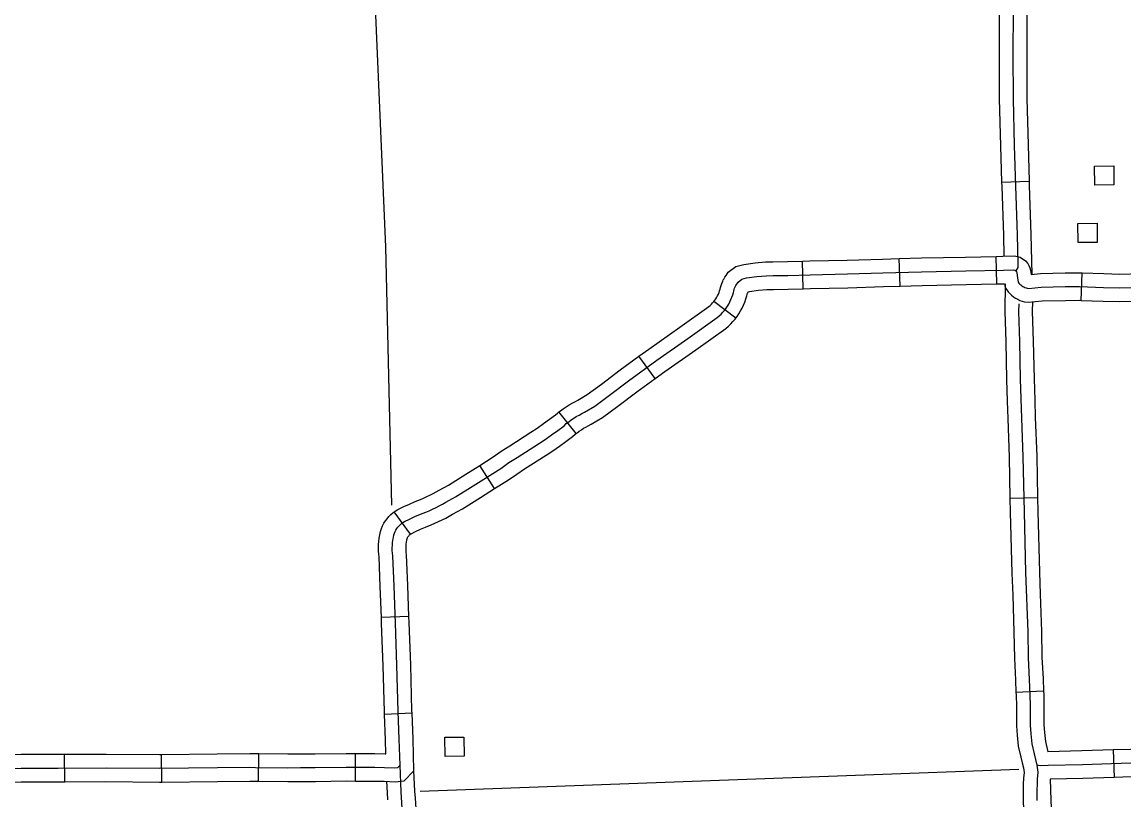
# Model space of a CAD drawing. Extents: x -19 to 366, y -4 to 359.
# Drawn here: x 162.694 to 163.83, y 181.04 to 181.843 of the extents above; entities that cross this region are included whole.
import ezdxf

# ---------------------------------------------------------------- set-up
doc = ezdxf.new("R2010")
doc.units = 0
for name, color, linetype in [('21', 7, 'Continuous'), ('R_Axis', 7, 'Continuous'), ('R_Axis Annot', 7, 'Continuous'), ('R_ROW Annot', 7, 'Continuous'), ('Sheet Fence', 7, 'Continuous'), ('T_Indications', 7, 'Continuous')]:
    doc.layers.add(name, color=color, linetype=linetype)

msp = doc.modelspace()

# ---------------------------------------------------------------- linework, layer by layer
at = {"layer": '21'}
for points in [[(163.8001, 181.6745), (163.7999, 181.6942), (163.8197, 181.6944), (163.8199, 181.6747)], [(163.7829, 181.6153), (163.7827, 181.6351), (163.8024, 181.6352), (163.8026, 181.6155)], [(163.1299, 181.0853), (163.1297, 181.105), (163.1494, 181.1052), (163.1496, 181.0855)]]:
    msp.add_lwpolyline(points, close=True, dxfattribs=at)
at = {"layer": 'R_Axis'}
msp.add_lwpolyline([(163.0407, 182.3155), (163.0408, 182.2733), (163.0478, 182.0878), (163.0491, 182.0571), (163.0684, 181.611), (163.0747, 181.3443)], dxfattribs=at)
at = {"layer": 'R_Axis Annot'}
msp.add_lwpolyline([(163.1042, 181.0494), (163.7218, 181.0719)], dxfattribs=at)
at = {"layer": 'R_ROW Annot'}
for p, q in [((163.6991, 181.5727), (163.6984, 181.6011)), ((163.4992, 181.5677), (163.4985, 181.5961)), ((163.5992, 181.5704), (163.5984, 181.5988)), ((163.7861, 181.5557), (163.7871, 181.5841)), ((163.4297, 181.5372), (163.4072, 181.5545)), ((163.3465, 181.4751), (163.3298, 181.498)), ((163.265, 181.4183), (163.2474, 181.4406)), ((163.181, 181.3615), (163.1658, 181.3855)), ((163.0941, 181.3144), (163.0773, 181.3374)), ((163.0926, 181.2296), (163.0642, 181.2285)), ((163.0959, 181.1297), (163.0675, 181.1286)), ((162.9375, 181.0597), (162.9377, 181.0881)), ((163.0375, 181.0598), (163.0376, 181.0882)), ((162.7376, 181.059), (162.7375, 181.0874)), ((162.8378, 181.0588), (162.8374, 181.0872))]:
    msp.add_line(p, q, dxfattribs=at)
for points in [[(163.5984, 181.5988), (163.6212, 181.5994), (163.6668, 181.6003), (163.6984, 181.6011)], [(163.6984, 181.6011), (163.7054, 181.6012), (163.7173, 181.6015), (163.7232, 181.6003), (163.7287, 181.5965), (163.7309, 181.5937), (163.7322, 181.5915), (163.7331, 181.5892), (163.7338, 181.587), (163.7344, 181.5825), (163.744, 181.5834), (163.7695, 181.5841), (163.7845, 181.5842), (163.7871, 181.5841)], [(163.4072, 181.5545), (163.4082, 181.5558), (163.4092, 181.5573), (163.4102, 181.5589), (163.411, 181.5605), (163.4118, 181.5622), (163.4125, 181.5639), (163.4131, 181.5656), (163.4136, 181.5674), (163.414, 181.5689), (163.4146, 181.571), (163.4153, 181.5732), (163.4163, 181.5755), (163.4169, 181.5767), (163.4173, 181.5775), (163.4184, 181.5795), (163.4197, 181.5815), (163.422, 181.5847), (163.4299, 181.5906), (163.4382, 181.5927), (163.4499, 181.5945), (163.4604, 181.5953), (163.4681, 181.5954), (163.4831, 181.5957), (163.4985, 181.5961)], [(163.4985, 181.5961), (163.5062, 181.5963), (163.5447, 181.5971), (163.5811, 181.5983), (163.5984, 181.5988)], [(163.0835, 181.0761), (163.0827, 181.1029), (163.0816, 181.1317), (163.0803, 181.1793), (163.0787, 181.2227), (163.0773, 181.261), (163.076, 181.2921), (163.0757, 181.2948), (163.0755, 181.2975), (163.0755, 181.3003), (163.0756, 181.303), (163.0758, 181.3057), (163.0761, 181.3084), (163.0766, 181.3111), (163.0771, 181.3137), (163.0777, 181.3154), (163.0784, 181.3171), (163.0792, 181.3187), (163.0802, 181.3202), (163.0812, 181.3216), (163.0824, 181.323), (163.0837, 181.3242), (163.085, 181.3254), (163.0865, 181.3264), (163.088, 181.3274), (163.0934, 181.33), (163.0989, 181.3326), (163.1045, 181.335), (163.1101, 181.3372), (163.1136, 181.3387), (163.1171, 181.3403), (163.1206, 181.342), (163.124, 181.3437), (163.1274, 181.3456), (163.1308, 181.3474), (163.1407, 181.353), (163.1588, 181.3643), (163.1876, 181.3824), (163.1958, 181.3883), (163.2043, 181.3937), (163.2263, 181.4078), (163.233, 181.4123), (163.2396, 181.4169), (163.2461, 181.4216), (163.2526, 181.4264), (163.255, 181.4285), (163.2575, 181.4304), (163.26, 181.4323), (163.2627, 181.4341), (163.2653, 181.4358), (163.2681, 181.4374), (163.2709, 181.4389), (163.2737, 181.4403), (163.2844, 181.4467), (163.2996, 181.458), (163.3191, 181.4726), (163.3483, 181.494), (163.3803, 181.5163), (163.4107, 181.538), (163.4127, 181.5397), (163.4146, 181.5415), (163.4164, 181.5434), (163.4181, 181.5454), (163.4197, 181.5475), (163.4211, 181.5496), (163.4225, 181.5518), (163.4237, 181.5541), (163.4248, 181.5565), (163.4258, 181.5589), (163.4267, 181.5614), (163.4274, 181.5639), (163.4277, 181.5653), (163.4281, 181.5668), (163.4286, 181.5682), (163.4292, 181.5695), (163.4296, 181.5703), (163.4299, 181.5709), (163.4306, 181.5722), (163.4314, 181.5734), (163.4323, 181.5746), (163.4362, 181.5776), (163.441, 181.5788), (163.4515, 181.5804), (163.4611, 181.5811), (163.4684, 181.5812), (163.4834, 181.5815), (163.5066, 181.5821), (163.5451, 181.5829), (163.5815, 181.5841), (163.6215, 181.5852), (163.6672, 181.5861), (163.7058, 181.587), (163.716, 181.5873), (163.7175, 181.587), (163.7188, 181.586)], [(163.7188, 181.586), (163.7192, 181.5856), (163.7195, 181.5851), (163.7197, 181.5846), (163.7198, 181.584), (163.7205, 181.5789), (163.7211, 181.5745)], [(163.7318, 181.568), (163.7448, 181.5692), (163.7697, 181.5699), (163.7843, 181.57), (163.8092, 181.5691), (163.8259, 181.5686), (163.8479, 181.5691), (163.8897, 181.5707), (163.9134, 181.5714), (163.9302, 181.572), (163.9586, 181.5728), (163.9808, 181.5733), (163.9903, 181.5736), (163.9979, 181.5737), (164.0045, 181.574), (164.0276, 181.5742), (164.0869, 181.5758), (164.1323, 181.577), (164.1661, 181.5775), (164.1835, 181.5774), (164.1934, 181.5775)], [(163.7871, 181.5841), (163.8096, 181.5833), (163.8259, 181.5828), (163.8475, 181.5833), (163.886, 181.5848)], [(163.4297, 181.5372), (163.4312, 181.5391), (163.4331, 181.5419), (163.4348, 181.5448), (163.4364, 181.5477), (163.4379, 181.5508), (163.4391, 181.5539), (163.4403, 181.5571), (163.4412, 181.5604), (163.4415, 181.5618), (163.4417, 181.5625), (163.4419, 181.5631), (163.4421, 181.5636), (163.4423, 181.5639), (163.4424, 181.5642), (163.4426, 181.5645), (163.4438, 181.5648), (163.4531, 181.5662), (163.4618, 181.5669), (163.4686, 181.567), (163.4837, 181.5673), (163.4992, 181.5677)], [(163.4992, 181.5677), (163.5069, 181.5679), (163.5455, 181.5687), (163.582, 181.5699), (163.5992, 181.5704)], [(163.5992, 181.5704), (163.6219, 181.571), (163.6675, 181.5719), (163.6991, 181.5727)], [(163.6991, 181.5727), (163.7061, 181.5728), (163.707, 181.5729), (163.7075, 181.5691), (163.7108, 181.5646), (163.7125, 181.5627), (163.7143, 181.5609), (163.7163, 181.5594), (163.7183, 181.558), (163.7206, 181.5568), (163.7229, 181.5557), (163.7252, 181.5549), (163.7277, 181.5543), (163.7313, 181.5537), (163.7457, 181.5551), (163.7699, 181.5557), (163.7841, 181.5558), (163.7861, 181.5557)], [(163.7211, 181.5745), (163.7219, 181.5735), (163.7227, 181.5725), (163.7237, 181.5716), (163.7247, 181.5708), (163.7258, 181.5701), (163.7269, 181.5695), (163.7281, 181.569), (163.7293, 181.5685), (163.7305, 181.5682), (163.7318, 181.568)], [(163.3298, 181.498), (163.34, 181.5055), (163.3721, 181.5279), (163.4019, 181.5493), (163.4032, 181.5503), (163.4046, 181.5516), (163.4059, 181.553), (163.407, 181.5544), (163.4072, 181.5545)], [(163.7861, 181.5557), (163.8087, 181.5549), (163.8258, 181.5544), (163.8483, 181.5549), (163.8871, 181.5564)], [(163.3465, 181.4751), (163.3565, 181.4824), (163.3885, 181.5047), (163.4194, 181.5268), (163.4222, 181.5292), (163.4246, 181.5314), (163.4269, 181.5339), (163.4291, 181.5364), (163.4297, 181.5372)], [(163.2474, 181.4406), (163.2489, 181.4417), (163.2518, 181.4439), (163.2549, 181.446), (163.2579, 181.4479), (163.2611, 181.4498), (163.2644, 181.4515), (163.2669, 181.4528), (163.2765, 181.4586), (163.2912, 181.4694), (163.3106, 181.484), (163.3298, 181.498)], [(163.265, 181.4183), (163.2661, 181.4191), (163.2683, 181.4207), (163.2705, 181.4222), (163.2727, 181.4237), (163.275, 181.425), (163.2774, 181.4263), (163.2805, 181.4278), (163.2923, 181.4349), (163.3081, 181.4466), (163.3276, 181.4612), (163.3465, 181.4751)], [(163.1658, 181.3855), (163.1797, 181.3942), (163.1878, 181.4001), (163.1967, 181.4057), (163.2185, 181.4197), (163.225, 181.424), (163.2314, 181.4285), (163.2377, 181.4331), (163.2437, 181.4375), (163.246, 181.4394), (163.2474, 181.4406)], [(163.181, 181.3615), (163.1955, 181.3706), (163.2038, 181.3765), (163.212, 181.3818), (163.2341, 181.3959), (163.241, 181.4006), (163.2478, 181.4053), (163.2545, 181.4101), (163.2615, 181.4153), (163.264, 181.4175), (163.265, 181.4183)], [(163.0773, 181.3374), (163.0786, 181.3383), (163.0812, 181.3399), (163.0874, 181.3429), (163.0932, 181.3455), (163.099, 181.3481), (163.1046, 181.3503), (163.1078, 181.3517), (163.1111, 181.3532), (163.1143, 181.3547), (163.1175, 181.3564), (163.1206, 181.358), (163.1239, 181.3598), (163.1335, 181.3652), (163.1512, 181.3763), (163.1658, 181.3855)], [(163.0941, 181.3144), (163.0943, 181.3146), (163.0948, 181.3149), (163.0995, 181.3172), (163.1047, 181.3196), (163.1099, 181.3218), (163.1156, 181.3241), (163.1194, 181.3258), (163.1232, 181.3275), (163.1269, 181.3293), (163.1306, 181.3311), (163.1342, 181.3331), (163.1377, 181.335), (163.148, 181.3407), (163.1663, 181.3522), (163.181, 181.3615)], [(163.0642, 181.2285), (163.0631, 181.2605), (163.0618, 181.2911), (163.0615, 181.2937), (163.0613, 181.297), (163.0613, 181.3004), (163.0614, 181.3038), (163.0617, 181.3071), (163.0621, 181.3104), (163.0626, 181.3137), (163.0634, 181.3174), (163.0644, 181.3204), (163.0655, 181.3231), (163.0669, 181.3257), (163.0684, 181.3281), (163.0701, 181.3304), (163.072, 181.3327), (163.074, 181.3347), (163.0762, 181.3366), (163.0773, 181.3374)], [(163.0926, 181.2296), (163.0915, 181.2616), (163.0901, 181.2931), (163.0899, 181.296), (163.0897, 181.2981), (163.0897, 181.3001), (163.0898, 181.3022), (163.0899, 181.3042), (163.0902, 181.3063), (163.0905, 181.3084), (163.0909, 181.31), (163.091, 181.3104), (163.0913, 181.311), (163.0916, 181.3116), (163.092, 181.3122), (163.0924, 181.3128), (163.0928, 181.3133), (163.0933, 181.3138), (163.0938, 181.3142), (163.0941, 181.3144)], [(163.0675, 181.1286), (163.0674, 181.1312), (163.0661, 181.1788), (163.0645, 181.2222), (163.0642, 181.2285)], [(163.0959, 181.1297), (163.0958, 181.1322), (163.0945, 181.1798), (163.0929, 181.2233), (163.0926, 181.2296)], [(163.0375, 181.0598), (163.0572, 181.0598), (163.0672, 181.0596), (163.0784, 181.0591), (163.0878, 181.0601), (163.0978, 181.0705), (163.0969, 181.1034), (163.0959, 181.1297)], [(163.0376, 181.0882), (163.0575, 181.0882), (163.068, 181.088), (163.0689, 181.0879), (163.0685, 181.1024), (163.0675, 181.1286)], [(162.7375, 181.0874), (162.7802, 181.0876), (162.8353, 181.0872), (162.8374, 181.0872)], [(162.8374, 181.0872), (162.895, 181.0879), (162.9286, 181.0882), (162.9346, 181.0881), (162.9377, 181.0881)], [(162.9377, 181.0881), (162.9678, 181.0878), (162.9809, 181.0879), (162.9958, 181.0879), (163.0278, 181.0883), (163.0376, 181.0882)], [(162.6372, 181.0872), (162.6386, 181.0872), (162.6441, 181.0873), (162.6481, 181.0871), (162.6538, 181.0867), (162.6668, 181.0868), (162.6925, 181.0874), (162.7307, 181.0874), (162.7375, 181.0874)], [(162.6376, 181.073), (162.639, 181.073), (162.6439, 181.0731), (162.6472, 181.0729), (162.6533, 181.0725), (162.667, 181.0726), (162.6926, 181.0732), (162.7307, 181.0732), (162.7802, 181.0734), (162.8353, 181.073), (162.8952, 181.0737), (162.9285, 181.074), (162.9345, 181.0739), (162.9678, 181.0736), (162.9809, 181.0737), (162.996, 181.0737), (163.0279, 181.0741), (163.0573, 181.074), (163.0676, 181.0738), (163.0779, 181.0734), (163.0812, 181.0737), (163.0835, 181.0761)], [(162.638, 181.0588), (162.6393, 181.0588), (162.6437, 181.0589), (162.6464, 181.0588), (162.6528, 181.0583), (162.6672, 181.0584), (162.6928, 181.059), (162.7308, 181.059), (162.7376, 181.059)], [(162.7376, 181.059), (162.7801, 181.0592), (162.8353, 181.0588), (162.8378, 181.0588)], [(162.8378, 181.0588), (162.8953, 181.0595), (162.9285, 181.0598), (162.9343, 181.0597), (162.9375, 181.0597)], [(162.9375, 181.0597), (162.9677, 181.0594), (162.981, 181.0595), (162.9961, 181.0595), (163.0279, 181.0599), (163.0375, 181.0598)]]:
    msp.add_lwpolyline(points, dxfattribs=at)
at = {"layer": 'Sheet Fence'}
for points in [[(168.7902, 2.2442), (168.5607, 10.8615), (168.3304, 19.479), (168.0993, 28.0965), (167.8673, 36.7142), (167.6346, 45.3321), (167.4011, 53.95), (167.1668, 62.5681), (166.9316, 71.1863), (166.6957, 79.8047), (166.459, 88.4232), (166.2215, 97.0418), (165.9832, 105.6605), (165.7441, 114.2794), (165.5043, 122.8984), (165.2636, 131.5176), (165.0221, 140.1368), (164.7799, 148.7563), (164.5369, 157.3758), (164.2931, 165.9955), (164.0485, 174.6153), (163.8031, 183.2352), (163.5569, 191.8553), (163.31, 200.4755), (163.0623, 209.0959), (162.8138, 217.7164), (162.5645, 226.337), (162.3145, 234.9577), (162.0637, 243.5786), (161.8121, 252.1997), (161.5597, 260.8208), (161.3066, 269.4421), (161.0527, 278.0636), (160.798, 286.6851), (160.5426, 295.3068), (160.2864, 303.9287), (160.0294, 312.5507), (159.7717, 321.1728), (159.5132, 329.7951), (159.2539, 338.4175), (158.9939, 347.04)], [(0, 180.8999), (7.1228, 180.9044), (14.2457, 180.9176), (21.3685, 180.9397), (28.4912, 180.9706), (35.614, 181.0103), (42.7366, 181.0589), (49.8592, 181.1163), (56.9818, 181.1825), (64.1042, 181.2575), (71.2266, 181.3414), (78.3488, 181.4341), (85.4709, 181.5357), (92.5929, 181.646), (99.7147, 181.7652), (106.8364, 181.8933), (113.9579, 182.0301), (121.0793, 182.1758), (128.2005, 182.3303), (135.3214, 182.4936), (142.4422, 182.6658), (149.5627, 182.8468), (156.683, 183.0366), (163.8031, 183.2352), (170.9229, 183.4427), (178.0425, 183.659), (185.1617, 183.8841), (192.2807, 184.1181), (199.3994, 184.3608), (206.5178, 184.6124), (213.6359, 184.8728), (220.7537, 185.1421), (227.8711, 185.4201), (234.9881, 185.707), (242.1048, 186.0027), (249.2212, 186.3073), (256.3371, 186.6206), (263.4526, 186.9428), (270.5678, 187.2738), (277.6825, 187.6136), (284.7968, 187.9622), (291.9107, 188.3197), (299.0241, 188.6859), (306.1371, 189.061), (313.2495, 189.4449), (320.3615, 189.8377), (327.4731, 190.2392), (334.5841, 190.6495), (341.6946, 191.0687)], [(0, 172.2839), (7.1335, 172.2883), (14.267, 172.3015), (21.4005, 172.3236), (28.5339, 172.3544), (35.6673, 172.3941), (42.8006, 172.4426), (49.9339, 172.4999), (57.0671, 172.566), (64.2002, 172.6409), (71.3332, 172.7246), (78.4661, 172.8172), (85.5989, 172.9186), (92.7315, 173.0287), (99.8641, 173.1477), (106.9964, 173.2755), (114.1286, 173.4122), (121.2606, 173.5576), (128.3925, 173.7119), (135.5241, 173.8749), (142.6555, 174.0468), (149.7867, 174.2275), (156.9177, 174.417), (164.0485, 174.6153), (171.179, 174.8224), (178.3092, 175.0383), (185.4392, 175.2631), (192.5688, 175.4966), (199.6982, 175.739), (206.8273, 175.9902), (213.9561, 176.2502), (221.0845, 176.5189), (228.2126, 176.7965), (235.3404, 177.083), (242.4677, 177.3782), (249.5948, 177.6822), (256.7214, 177.995), (263.8476, 178.3167), (270.9735, 178.6471), (278.0989, 178.9863), (285.2239, 179.3344), (292.3485, 179.6912), (299.4726, 180.0569), (306.5963, 180.4314), (313.7195, 180.8146), (320.8422, 181.2067), (327.9644, 181.6076), (335.0862, 182.0172), (342.2074, 182.4357)]]:
    msp.add_spline(points, degree=3, dxfattribs=at)
at = {"layer": 'T_Indications'}
for p, q in [((163.7039, 181.6777), (163.7323, 181.6785)), ((163.7126, 181.3518), (163.741, 181.3524)), ((163.7188, 181.1516), (163.7472, 181.1528)), ((163.8191, 181.0919), (163.82, 181.0636))]:
    msp.add_line(p, q, dxfattribs=at)
for points in [[(163.7078, 182.0778), (163.7081, 182.0698), (163.7102, 182.0327), (163.7135, 181.9761), (163.7158, 181.9245), (163.7166, 181.887), (163.7158, 181.8544), (163.7157, 181.8098), (163.7158, 181.7637), (163.7171, 181.7156), (163.7182, 181.6736), (163.72, 181.6233), (163.7206, 181.5933), (163.7206, 181.5895), (163.7188, 181.586)], [(163.7022, 181.8784), (163.7016, 181.8546), (163.7015, 181.8098), (163.7015, 181.7781)], [(163.7306, 181.8777), (163.73, 181.8542), (163.7299, 181.8098), (163.7299, 181.7781)], [(163.7015, 181.7781), (163.7016, 181.7635), (163.7029, 181.7152), (163.7039, 181.6777)], [(163.7299, 181.7781), (163.73, 181.7639), (163.7313, 181.716), (163.7323, 181.6785)], [(163.7039, 181.6777), (163.7041, 181.6732), (163.7058, 181.6229), (163.7062, 181.6013)], [(163.7323, 181.6785), (163.7324, 181.6741), (163.7342, 181.6237), (163.735, 181.5826)], [(163.7077, 181.5729), (163.7072, 181.5441), (163.7083, 181.5129), (163.709, 181.4739), (163.7097, 181.4516)], [(163.7358, 181.5541), (163.7356, 181.5443), (163.7367, 181.5136), (163.7374, 181.4747), (163.7381, 181.4526)], [(163.7216, 181.552), (163.7214, 181.5442), (163.7225, 181.5133), (163.7232, 181.4743), (163.7245, 181.4343), (163.726, 181.3944), (163.7271, 181.3375), (163.7288, 181.2748), (163.7309, 181.2137), (163.7314, 181.187), (163.7325, 181.1647), (163.7332, 181.1488), (163.7334, 181.1374), (163.7335, 181.1261), (163.7334, 181.1173), (163.7341, 181.1086), (163.7353, 181.0982), (163.7376, 181.0879), (163.7391, 181.0821), (163.7404, 181.0762)], [(163.7097, 181.4516), (163.7103, 181.4338), (163.7118, 181.394), (163.7126, 181.3518)], [(163.7381, 181.4526), (163.7387, 181.4348), (163.7402, 181.3948), (163.741, 181.3524)], [(163.7126, 181.3518), (163.7129, 181.3372), (163.7146, 181.2744), (163.7154, 181.2517)], [(163.741, 181.3524), (163.7413, 181.3378), (163.743, 181.2752), (163.7438, 181.2527)], [(163.7154, 181.2517), (163.7167, 181.2133), (163.7172, 181.1865), (163.7183, 181.164), (163.7188, 181.1516)], [(163.7438, 181.2527), (163.7451, 181.214), (163.7456, 181.1875), (163.7467, 181.1653), (163.7472, 181.1528)], [(163.7188, 181.1516), (163.719, 181.1484), (163.7192, 181.1373), (163.7193, 181.1261), (163.7192, 181.1168), (163.72, 181.1073), (163.7212, 181.0958), (163.7238, 181.0846), (163.7253, 181.0787), (163.7264, 181.0736), (163.7272, 181.0686), (163.7267, 181.0627), (163.7263, 181.0568), (163.7262, 181.0535)], [(163.7472, 181.1528), (163.7474, 181.1492), (163.7476, 181.1376), (163.7477, 181.1261), (163.7476, 181.1179), (163.7483, 181.11), (163.7493, 181.1005), (163.7517, 181.09)], [(164.218, 181.0957), (164.2137, 181.0923), (164.2084, 181.0913), (164.1803, 181.0907), (164.1389, 181.0892), (164.1065, 181.088), (164.071, 181.0866), (164.0186, 181.0847), (163.9595, 181.0827), (163.928, 181.0817), (163.8947, 181.0806), (163.8374, 181.0783), (163.7873, 181.0767), (163.7521, 181.0758), (163.7439, 181.0755), (163.7404, 181.0762)], [(163.8191, 181.0919), (163.7869, 181.0909), (163.7517, 181.09)], [(163.919, 181.0956), (163.8942, 181.0947), (163.8369, 181.0925), (163.8191, 181.0919)], [(163.7404, 181.0762), (163.7415, 181.069), (163.7408, 181.0617), (163.7405, 181.0562), (163.7403, 181.0507), (163.7403, 181.0452), (163.7404, 181.0397)], [(163.0875, 181.0034), (163.0846, 181.0486), (163.0835, 181.0761)], [(163.0993, 181.0421), (163.0988, 181.0493), (163.0978, 181.0705)], [(163.92, 181.0672), (163.8952, 181.0664), (163.8379, 181.0641), (163.82, 181.0636)], [(163.0709, 181.0403), (163.0704, 181.0478), (163.0699, 181.0597)], [(163.7262, 181.0535), (163.7261, 181.051), (163.7261, 181.0451), (163.7262, 181.0392), (163.7291, 180.976), (163.7301, 180.9525)], [(163.82, 181.0636), (163.7877, 181.0625), (163.7542, 181.0616)], [(163.7542, 181.0616), (163.7546, 181.0402), (163.7575, 180.9773), (163.7585, 180.9538)], [(163.1036, 180.9418), (163.1027, 180.9646), (163.1017, 181.0041), (163.0993, 181.0421)]]:
    msp.add_lwpolyline(points, dxfattribs=at)

doc.saveas('drawing.dxf')
